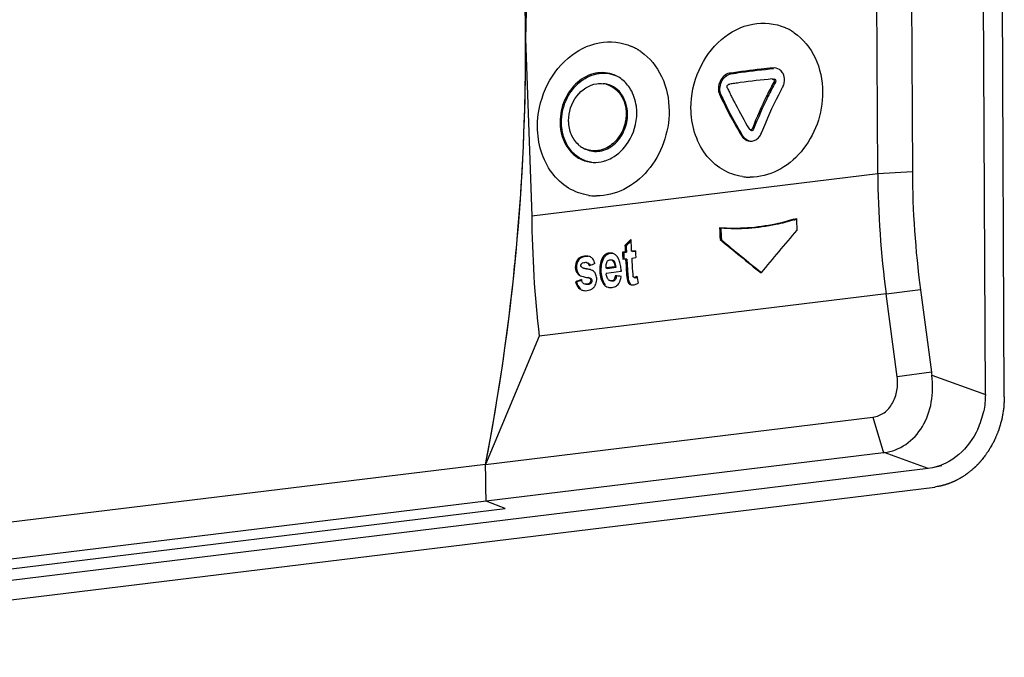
# Paper-space layout '45651_1_3' of a CAD drawing. Header units: millimetres. Extents: x -231 to 594, y 0 to 420.
# Tile 260 of 279: x 353.74 to 362.4, y 261.46 to 267.07. Entities that reach past the tile are written whole.
import ezdxf

# ---------------------------------------------------------------- set-up
doc = ezdxf.new("R2010")
doc.units = ezdxf.units.MM
doc.header["$LTSCALE"] = 32.67
doc.layers.get('0').update_dxf_attribs({"linetype": 'CONTINUOUS'})
doc.layers.add('03__ASM_ALL_CURVES', color=7, linetype='CONTINUOUS')

psp = doc.layouts.new('45651_1_3')

# ---------------------------------------------------------------- linework, layer by layer
at = {"color": 6, "linetype": 'CONTINUOUS'}
for p, q in [((362.2349, 263.7689), (362.2016, 270.5042)), ((361.2883, 265.7155), (361.2728, 268.8364)), ((361.5771, 268.8527), (361.5925, 265.7317)), ((358.2279, 268.4648), (358.1883, 266.8985)), ((358.1883, 266.8985), (358.2433, 265.3438)), ((360.3628, 266.6431), (360.3708, 266.6381)), ((359.9964, 266.5924), (359.9832, 266.5968)), ((359.9778, 266.5), (359.9858, 266.5012)), ((360.3586, 266.5464), (360.3616, 266.5465)), ((360.3615, 266.5462), (360.3586, 266.5464)), ((360.3615, 266.5462), (360.3586, 266.5464)), ((360.3752, 266.5453), (360.3722, 266.5456)), ((360.3722, 266.5453), (360.3753, 266.5453)), ((360.3732, 266.519), (360.3869, 266.5179)), ((359.8962, 266.4088), (359.9094, 266.4044)), ((359.9657, 266.4643), (359.9635, 266.469)), ((360.3094, 266.3953), (360.3219, 266.3924)), ((359.9389, 266.3428), (359.9265, 266.3457)), ((360.0201, 266.3533), (360.0169, 266.3596)), ((360.0985, 266.0498), (360.0879, 266.0494)), ((360.1557, 266.1084), (360.1619, 266.102)), ((360.1631, 266.104), (360.1557, 266.1084)), ((360.173, 266.0954), (360.1619, 266.102)), ((360.1701, 266.0976), (360.173, 266.0954)), ((360.1958, 266.1052), (360.1847, 266.1119)), ((360.2637, 266.0708), (360.2652, 266.0748)), ((360.2637, 266.0708), (360.2653, 266.0748)), ((358.2433, 265.3438), (361.2883, 265.7155)), ((361.2883, 265.7155), (361.5925, 265.7317)), ((359.9115, 265.1311), (359.9008, 265.1342)), ((358.9352, 265.0114), (358.9245, 265.0145)), ((359.0658, 265.0249), (359.0414, 265.0219)), ((359.0521, 265.0188), (359.0414, 265.0219)), ((359.0521, 265.0188), (359.0765, 265.0218)), ((359.0738, 265.0791), (359.0631, 265.0822)), ((359.0765, 265.0218), (359.0658, 265.0249)), ((359.1552, 265.0358), (359.119, 265.0314)), ((359.1298, 265.0283), (359.119, 265.0314)), ((359.1298, 265.0283), (359.1557, 265.0315)), ((358.6551, 264.9527), (358.6444, 264.9558)), ((358.7169, 264.9847), (358.7061, 264.9878)), ((358.7209, 264.9331), (358.7258, 264.9321)), ((358.874, 264.9668), (358.8632, 264.9699)), ((358.9308, 264.9564), (358.9413, 264.9556)), ((358.9591, 264.9425), (358.9699, 264.9395)), ((359.0446, 264.961), (359.0691, 264.964)), ((359.0694, 264.9587), (359.0691, 264.964)), ((359.0798, 264.9609), (359.0691, 264.964)), ((359.1223, 264.9705), (359.1584, 264.9749)), ((359.1223, 264.9705), (359.1225, 264.9668)), ((358.6372, 264.8855), (358.6264, 264.8886)), ((358.6634, 264.8244), (358.6526, 264.8275)), ((358.6751, 264.9044), (358.677, 264.9038)), ((358.7487, 264.8714), (358.7319, 264.8755)), ((358.8523, 264.8469), (358.8415, 264.85)), ((358.9745, 264.8931), (358.895, 264.8834)), ((358.895, 264.8834), (358.9058, 264.8804)), ((359.0301, 264.8526), (358.8972, 264.8364)), ((358.9058, 264.8804), (358.9853, 264.8901)), ((358.9853, 264.8901), (358.9745, 264.8931)), ((359.0297, 264.8614), (359.0301, 264.8526)), ((359.0297, 264.8614), (359.0324, 264.8606)), ((359.0299, 264.8555), (359.0301, 264.8526)), ((359.0771, 264.8374), (359.0879, 264.8343)), ((359.1297, 264.8535), (359.1314, 264.8317)), ((358.6273, 264.7627), (358.6381, 264.7596)), ((358.7198, 264.74), (358.7147, 264.7403)), ((358.7367, 264.7374), (358.7197, 264.7384)), ((358.7259, 264.7404), (358.7198, 264.74)), ((358.7367, 264.7374), (358.7259, 264.7404)), ((358.7381, 264.7985), (358.7444, 264.7971)), ((358.7443, 264.7968), (358.7381, 264.7985)), ((358.749, 264.7958), (358.7444, 264.7971)), ((358.7444, 264.7971), (358.7486, 264.7957)), ((358.751, 264.7946), (358.7543, 264.7927)), ((358.7646, 264.7496), (358.7538, 264.7527)), ((358.7543, 264.7927), (358.7562, 264.7909)), ((358.767, 264.7879), (358.7562, 264.7909)), ((358.7724, 264.7735), (358.7616, 264.7766)), ((358.8782, 264.7385), (358.8891, 264.7354)), ((358.9565, 264.7661), (358.9446, 264.767)), ((358.9565, 264.7661), (358.9457, 264.7692)), ((359.085, 264.7732), (359.0958, 264.7701)), ((359.1484, 264.8003), (359.1428, 264.8006)), ((359.1429, 264.8006), (359.1537, 264.7976)), ((359.1501, 264.7998), (359.1484, 264.8003)), ((359.1592, 264.7972), (359.1537, 264.7975)), ((359.1592, 264.7972), (359.154, 264.7987)), ((359.1691, 264.8103), (359.1622, 264.8059)), ((359.1704, 264.8014), (359.166, 264.7992)), ((361.3624, 264.6561), (358.3095, 264.2835)), ((358.6757, 264.6967), (358.6648, 264.6998)), ((361.4589, 263.926), (361.3624, 264.6561)), ((361.664, 264.6925), (361.363, 264.6518)), ((361.664, 264.6925), (361.7599, 263.9667)), ((358.3095, 264.2835), (357.836, 263.1554)), ((361.7599, 263.9667), (361.4589, 263.926)), ((361.7637, 263.939), (362.2349, 263.7689)), ((357.836, 263.1554), (361.2462, 263.5717)), ((361.2462, 263.5717), (361.3381, 263.2583)), ((361.3381, 263.2583), (357.8404, 262.8314)), ((361.3381, 263.2583), (361.3444, 263.2591)), ((361.7325, 263.119), (361.3444, 263.2591)), ((361.7325, 263.119), (349.5061, 261.6267)), ((361.7696, 263.1251), (361.7325, 263.119)), ((361.8525, 263.1423), (361.7696, 263.1251))]:
    psp.add_line(p, q, dxfattribs=at)
at = {"color": 7, "linetype": 'CONTINUOUS'}
for p, q in [((357.836, 263.1554), (349.0646, 262.0848)), ((357.8404, 262.8314), (349.1565, 261.7715)), ((358.0084, 262.768), (357.8404, 262.8314)), ((349.313, 261.7067), (358.0084, 262.768))]:
    psp.add_line(p, q, dxfattribs=at)
at = {"color": 6, "linetype": 'CONTINUOUS'}
psp.add_lwpolyline([(359.0297, 264.8614), (359.0299, 264.8585), (359.0299, 264.8555)], dxfattribs=at)
at = {"color": 7, "linetype": 'CONTINUOUS'}
for centre, radius, start, end in [((340.1243, 266.8112), 18.0642, 0.27696, 3.22195), ((339.0721, 266.81), 19.1164, 348.97883, 0.26542)]:
    psp.add_arc(centre, radius, start, end, dxfattribs=at)
at = {"color": 6, "linetype": 'CONTINUOUS'}
for centre, radius, start, end in [((340.0389, 266.8103), 18.1497, 0.27858, 3.20431), ((360.2797, 266.5595), 0.479, 64.4181, 66.31065), ((360.2773, 266.5547), 0.4844, 58.86811, 64.40969), ((360.2749, 266.5507), 0.489, 57.71291, 58.87368), ((360.2736, 266.5486), 0.4914, 55.75643, 57.71216), ((360.2723, 266.5467), 0.4937, 55.2694, 55.75724), ((339.1553, 266.8099), 19.0332, 355.19693, 0.26664), ((358.9289, 266.3946), 0.479, 64.4181, 66.31065), ((358.9265, 266.3898), 0.4844, 58.86811, 64.40969), ((358.9242, 266.3858), 0.489, 57.71291, 58.87368), ((358.9229, 266.3838), 0.4914, 55.75643, 57.71216), ((358.9216, 266.3818), 0.4937, 55.2694, 55.75724), ((358.8636, 266.326), 0.2768, 65.02316, 67.74016), ((358.8625, 266.3235), 0.2796, 62.79742, 65.02358), ((360.3732, 266.5521), 0.0914, 51.78788, 57.7136), ((358.8457, 266.2976), 0.2091, 81.02358, 83.03756), ((358.8461, 266.2998), 0.2069, 75.66579, 81.028), ((360.8247, 260.9796), 5.585, 98.19308, 98.63935), ((360.8543, 260.7706), 5.796, 97.70647, 98.18809), ((361.0082, 259.6106), 6.9662, 95.35123, 97.68174), ((363.6069, 264.7727), 3.6751, 151.6289, 153.7993), ((363.5813, 264.7863), 3.6336, 151.53937, 153.76758), ((363.6813, 264.7321), 3.6708, 151.62396, 152.05209), ((363.1358, 267.9244), 3.5766, 205.071, 206.19395), ((363.1426, 267.9177), 3.5699, 205.08211, 206.17907), ((363.2266, 267.9962), 3.6029, 205.16275, 205.77792), ((363.3337, 268.0479), 3.7218, 205.77781, 206.40066), ((363.445, 268.1031), 3.846, 206.40064, 206.9585), ((363.5239, 264.8121), 3.5833, 153.77923, 158.73068), ((363.4978, 264.826), 3.5411, 153.74638, 158.8224), ((363.6019, 264.7712), 3.5823, 152.86338, 158.65989), ((363.6698, 264.7381), 3.6578, 152.47318, 152.88726), ((363.6741, 264.7359), 3.6626, 152.05219, 152.47322), ((363.5394, 268.1511), 3.9519, 207.06, 207.17638), ((363.5492, 268.1561), 3.9629, 207.17649, 207.52148), ((363.9608, 268.3763), 4.4296, 207.58777, 210.79653), ((358.7165, 266.2466), 0.451, 0.28315, 0.77897), ((358.9045, 266.181), 0.3374, 180.28314, 181.07762), ((360.1693, 266.1137), 0.0137, 263.27064, 277.04312), ((358.8012, 266.1318), 0.2197, 230.51741, 234.20515), ((358.7976, 266.1268), 0.2135, 234.19938, 244.99604), ((360.1698, 266.0857), 0.0863, 272.28213, 279.09067), ((358.7958, 266.1232), 0.2095, 245.03487, 246.61974), ((358.7955, 266.1225), 0.2087, 246.61979, 248.1429), ((358.7963, 266.0922), 0.2799, 263.01329, 267.40847), ((358.7917, 266.1284), 0.3166, 285.83378, 287.84034), ((369.594, 265.7643), 8.3059, 180.33726, 187.6678), ((369.8118, 265.7754), 8.2194, 180.30444, 187.57035), ((360.1658, 266.1617), 0.4794, 261.79049, 264.62658), ((360.1661, 266.1654), 0.4831, 264.62951, 268.87584), ((360.1662, 266.1689), 0.4866, 268.8737, 269.83335), ((358.8151, 265.9968), 0.4794, 261.79049, 264.62658), ((358.8154, 266.0005), 0.4831, 264.62951, 268.87584), ((358.8155, 266.0041), 0.4866, 268.8737, 269.83335), ((367.5556, 265.393), 9.3125, 180.30261, 186.84257), ((359.9992, 267.0897), 1.8611, 287.2026, 287.41021), ((360.011, 267.083), 1.8573, 286.90436, 287.09288), ((359.9979, 267.0937), 1.8652, 287.41032, 287.91292), ((360.0098, 267.087), 1.8614, 287.093, 287.61577), ((369.8315, 265.6771), 9.2669, 182.21523, 182.42599), ((369.8622, 265.6784), 9.2975, 182.4261, 182.84668), ((338.5329, 266.859), 19.6576, 354.2755, 355.20647), ((369.1766, 265.5955), 9.2873, 182.21554, 182.84688), ((369.1511, 265.5922), 9.251, 182.22325, 182.8571), ((368.3783, 265.4993), 9.2711, 182.26386, 182.46143), ((368.4084, 265.5007), 9.3013, 182.46155, 182.89189), ((358.9367, 264.9473), 0.0677, 73.9334, 77.79035), ((358.9366, 264.947), 0.0681, 64.66674, 73.92344), ((358.9364, 264.9467), 0.0684, 55.34196, 64.65132), ((368.3615, 265.4927), 9.332, 182.89179, 183.14145), ((368.3401, 265.4897), 9.2999, 182.90223, 183.25543), ((368.3589, 265.4943), 9.3049, 182.53875, 182.89184), ((368.3333, 265.4911), 9.2686, 182.54775, 182.90224), ((368.4699, 265.5063), 9.3266, 182.89175, 183.01663), ((368.4859, 265.5072), 9.3426, 183.01666, 183.26614), ((358.7179, 264.9053), 0.0279, 62.61886, 73.64046), ((358.9316, 264.9253), 0.0319, 54.13897, 61.39715), ((358.9077, 264.9188), 0.1087, 33.45512, 37.50661), ((368.3773, 265.4936), 9.3479, 183.14141, 183.2661), ((368.4375, 265.4987), 9.3837, 183.29856, 184.04089), ((368.4105, 265.4954), 9.346, 183.27838, 184.05591), ((368.4883, 265.505), 9.3813, 183.28915, 183.98246), ((339.3236, 266.7699), 18.8619, 348.95236, 354.30518), ((358.7465, 265.0457), 0.1691, 250.92621, 251.84491), ((358.7487, 265.0527), 0.1765, 251.85516, 253.87142), ((358.7621, 265.0996), 0.2253, 253.9247, 255.60145), ((358.7964, 265.232), 0.362, 255.55637, 256.15763), ((358.8378, 265.4004), 0.5355, 256.16527, 257.32854), ((358.892, 265.6417), 0.7827, 257.33273, 258.19446), ((358.6945, 264.6824), 0.1966, 71.87148, 74.0011), ((358.7417, 264.8006), 0.0703, 27.19843, 34.29265), ((359.0769, 264.8504), 0.1803, 184.4717, 185.92891), ((358.785, 264.8046), 0.1079, 192.66597, 196.09461), ((358.8446, 265.371), 0.5822, 256.98417, 259.46592), ((358.7366, 264.7653), 0.0326, 63.88656, 68.42919), ((358.7148, 264.779), 0.0995, 325.37177, 337.58692), ((358.6726, 264.7827), 0.142, 3.00739, 4.11759), ((358.9477, 264.8088), 0.0414, 229.6257, 234.91349), ((358.7866, 264.849), 0.2473, 349.10767, 350.589), ((359.1281, 264.8156), 0.0817, 297.90651, 307.93453), ((358.7132, 264.7799), 0.1013, 323.98296, 325.41292), ((358.936, 264.7869), 0.076, 254.05037, 262.37965), ((358.9432, 264.7889), 0.0773, 290.75599, 305.76072), ((359.1299, 264.7851), 0.0511, 264.64973, 267.49739), ((365.1559, 264.4156), 3.4255, 187.52869, 187.99663), ((361.5137, 263.7687), 0.7214, 335.20458, 348.37272)]:
    psp.add_arc(centre, radius, start, end, dxfattribs=at)
for centre, major_axis, ratio, start_param, end_param in [((363.6623, 264.9112), (5.4105, 5.2958), 0.32544, -4.446161, -4.378559), ((362.1679, 264.7288), (6.315, 5.4001), 0.284688, 1.821071, 1.830042), ((362.1679, 264.7288), (6.2898, 5.3785), 0.284688, 8.106329, 8.113521), ((362.1519, 264.7268), (5.6846, -4.2826), 0.150952, -1.861956, -1.794354), ((362.1519, 264.7268), (5.6619, -4.2655), 0.150952, -1.861622, -1.795249), ((363.3038, 264.8674), (18.8513, 7.0655), 0.082908, 1.780919, 1.783606), ((364.139, 264.9693), (22.8042, 7.5729), 0.065744, 1.790655, 1.79302), ((364.139, 264.9693), (22.713, 7.5426), 0.065744, 8.074739, 8.076715), ((359.082, 264.3521), (20.7644, -2.4836), 0.021382, 7.859013, 7.861599), ((361.773, 264.6806), (-1.1132, 4.8945), 0.505118, 1.430084, 1.442091)]:
    psp.add_ellipse(centre, major_axis=major_axis, ratio=ratio, start_param=start_param, end_param=end_param, dxfattribs=at)
at = {"color": 7, "linetype": 'CONTINUOUS'}
psp.add_ellipse((348.6265, 265.6644), major_axis=(-5.3788, 10.3005), ratio=0.726275, start_param=4.089812, end_param=4.120131, dxfattribs=at)
at = {"color": 6, "linetype": 'CONTINUOUS'}
for points, knots in [([(359.6442, 266.2895), (359.6436, 266.4037), (359.6921, 266.6318), (359.8884, 266.9063), (360.1738, 267.0577), (360.3848, 267.0364), (360.4721, 266.9981)], [0, 0, 0, 0, 0.26982, 0.53288, 0.774755, 1, 1, 1, 1]), ([(360.5536, 266.9525), (360.6316, 266.8984), (360.7621, 266.7356), (360.802, 266.5343), (360.8025, 266.4309)], [0, 0, 0, 0, 0.478582, 1, 1, 1, 1]), ([(358.2935, 266.1246), (358.2929, 266.2388), (358.3414, 266.4669), (358.5377, 266.7414), (358.8231, 266.8928), (359.0341, 266.8715), (359.1214, 266.8332)], [0, 0, 0, 0, 0.26982, 0.53288, 0.774755, 1, 1, 1, 1]), ([(359.2029, 266.7876), (359.2808, 266.7336), (359.4114, 266.5707), (359.4513, 266.3694), (359.4518, 266.266)], [0, 0, 0, 0, 0.478582, 1, 1, 1, 1]), ([(360.3628, 266.6431), (360.3295, 266.64), (360.2027, 266.6271), (360.0762, 266.6111), (359.9832, 266.5968)], [0, 0, 0, 0, 0.262352, 1, 1, 1, 1]), ([(358.9685, 266.5822), (358.9175, 266.6031), (358.7955, 266.6126), (358.6319, 266.5232), (358.5195, 266.364), (358.4918, 266.2323), (358.4921, 266.1664)], [0, 0, 0, 0, 0.225283, 0.467454, 0.730468, 1, 1, 1, 1]), ([(358.5044, 266.1635), (358.504, 266.2292), (358.5317, 266.3606), (358.6441, 266.5194), (358.8079, 266.6083), (358.9298, 266.5979), (358.9806, 266.5767)], [0, 0, 0, 0, 0.269274, 0.532214, 0.7745, 1, 1, 1, 1]), ([(359.9832, 266.5968), (359.9472, 266.5913), (359.8843, 266.5289), (359.8797, 266.4442), (359.8962, 266.4088)], [0, 0, 0, 0, 0.483568, 1, 1, 1, 1]), ([(359.9094, 266.4044), (359.8928, 266.4397), (359.8974, 266.5245), (359.9603, 266.5868), (359.9964, 266.5924)], [0, 0, 0, 0, 0.51643, 1, 1, 1, 1]), ([(359.9964, 266.5924), (360.0258, 266.5969), (360.1503, 266.6149), (360.2753, 266.629), (360.3708, 266.6381)], [0, 0, 0, 0, 0.236999, 1, 1, 1, 1]), ([(360.4655, 266.5157), (360.4668, 266.5224), (360.4699, 266.5487), (360.4642, 266.5761), (360.455, 266.5934)], [0, 0, 0, 0, 0.260031, 1, 1, 1, 1]), ([(358.5671, 266.1794), (358.5668, 266.2552), (358.6129, 266.4044), (358.7469, 266.4952), (358.8155, 266.5047)], [0, 0, 0, 0, 0.523052, 1, 1, 1, 1]), ([(359.0862, 266.2382), (359.0859, 266.3012), (359.0581, 266.3984), (358.9668, 266.4811), (358.9105, 266.5003), (358.8823, 266.5038)], [0, 0, 0, 0, 0.522692, 0.764904, 1, 1, 1, 1]), ([(358.8973, 266.5002), (358.9479, 266.4873), (359.0451, 266.4138), (359.0734, 266.2993), (359.0737, 266.2412)], [0, 0, 0, 0, 0.473226, 1, 1, 1, 1]), ([(360.3616, 266.5465), (360.3626, 266.5464), (360.3646, 266.546), (360.3665, 266.5453), (360.3673, 266.5449)], [0, 0, 0, 0, 0.502061, 1, 1, 1, 1]), ([(360.3752, 266.5453), (360.3763, 266.5453), (360.3784, 266.5449), (360.3804, 266.5441), (360.3813, 266.5436)], [0, 0, 0, 0, 0.502207, 1, 1, 1, 1]), ([(359.1675, 266.2527), (359.1672, 266.2709), (359.1621, 266.341), (359.1395, 266.4102), (359.1128, 266.4549)], [0, 0, 0, 0, 0.259099, 1, 1, 1, 1]), ([(360.8025, 266.4309), (360.803, 266.3359), (360.7694, 266.1454), (360.6294, 265.8992), (360.4197, 265.7266), (360.247, 265.6821), (360.1648, 265.6823)], [0, 0, 0, 0, 0.263914, 0.525071, 0.771524, 1, 1, 1, 1]), ([(359.9265, 266.3457), (359.9386, 266.3211), (359.9893, 266.2208), (360.0443, 266.1225), (360.0879, 266.0494)], [0, 0, 0, 0, 0.242773, 1, 1, 1, 1]), ([(360.0985, 266.0498), (360.0838, 266.0743), (360.0278, 266.1704), (359.9754, 266.2686), (359.9389, 266.3428)], [0, 0, 0, 0, 0.256843, 1, 1, 1, 1]), ([(358.7177, 265.9284), (358.756, 265.9106), (358.8495, 265.8992), (358.9769, 265.965), (359.0647, 266.0863), (359.0864, 266.1875), (359.0862, 266.2382)], [0, 0, 0, 0, 0.22524, 0.466819, 0.72988, 1, 1, 1, 1]), ([(359.0737, 266.2412), (359.0739, 266.1919), (359.0533, 266.0934), (358.9694, 265.9742), (358.8473, 265.9068), (358.756, 265.9134), (358.7178, 265.9287)], [0, 0, 0, 0, 0.269447, 0.532433, 0.774723, 1, 1, 1, 1]), ([(359.4518, 266.266), (359.4522, 266.171), (359.4187, 265.9805), (359.2787, 265.7344), (359.069, 265.5617), (358.8963, 265.5172), (358.8141, 265.5174)], [0, 0, 0, 0, 0.263914, 0.525071, 0.771524, 1, 1, 1, 1]), ([(360.0974, 265.6872), (360.0344, 265.6963), (359.9088, 265.7418), (359.7064, 265.9301), (359.6449, 266.148), (359.6442, 266.2895)], [0, 0, 0, 0, 0.234922, 0.477284, 1, 1, 1, 1]), ([(358.7466, 265.5224), (358.6837, 265.5314), (358.5581, 265.577), (358.3556, 265.7652), (358.2942, 265.9831), (358.2935, 266.1246)], [0, 0, 0, 0, 0.234922, 0.477284, 1, 1, 1, 1]), ([(358.4921, 266.1664), (358.4925, 266.0828), (358.5293, 265.9541), (358.6503, 265.8444), (358.725, 265.819), (358.7623, 265.8144)], [0, 0, 0, 0, 0.522675, 0.764903, 1, 1, 1, 1]), ([(358.7624, 265.8146), (358.7264, 265.8205), (358.6547, 265.8478), (358.5397, 265.9571), (358.5048, 266.0821), (358.5044, 266.1635)], [0, 0, 0, 0, 0.234784, 0.47727, 1, 1, 1, 1]), ([(358.6615, 265.9622), (358.6321, 265.9864), (358.5837, 266.0534), (358.568, 266.1335), (358.5672, 266.1747)], [0, 0, 0, 0, 0.480446, 1, 1, 1, 1]), ([(360.0879, 266.0494), (360.0969, 266.0342), (360.1215, 266.008), (360.1567, 265.9988), (360.1732, 265.9995)], [0, 0, 0, 0, 0.515984, 1, 1, 1, 1]), ([(360.1555, 266.0035), (360.1379, 266.0087), (360.1161, 266.0239), (360.1018, 266.0442), (360.0985, 266.0498)], [0, 0, 0, 0, 0.737672, 1, 1, 1, 1]), ([(360.1619, 266.102), (360.1628, 266.1015), (360.1647, 266.1006), (360.1667, 266.1001), (360.1677, 266.1)], [0, 0, 0, 0, 0.504409, 1, 1, 1, 1]), ([(358.8887, 265.8271), (358.9088, 265.8335), (358.9898, 265.8686), (359.0558, 265.9339), (359.092, 265.99)], [0, 0, 0, 0, 0.240024, 1, 1, 1, 1]), ([(360.5496, 265.3119), (360.4963, 265.2954), (360.2834, 265.2397), (360.0599, 265.224), (359.8962, 265.2364)], [0, 0, 0, 0, 0.253639, 1, 1, 1, 1]), ([(360.551, 265.306), (360.4985, 265.29), (360.2884, 265.2361), (360.0683, 265.2211), (359.907, 265.2334)], [0, 0, 0, 0, 0.253551, 1, 1, 1, 1]), ([(358.9245, 265.0145), (358.9121, 265.013), (358.8865, 265.0029), (358.8699, 264.9816), (358.8632, 264.9699)], [0, 0, 0, 0, 0.480335, 1, 1, 1, 1]), ([(358.7061, 264.9878), (358.6889, 264.9857), (358.6648, 264.9779), (358.6481, 264.9608), (358.6444, 264.9558)], [0, 0, 0, 0, 0.735274, 1, 1, 1, 1]), ([(358.7169, 264.9847), (358.6996, 264.9826), (358.6755, 264.9749), (358.6589, 264.9577), (358.6551, 264.9527)], [0, 0, 0, 0, 0.735263, 1, 1, 1, 1]), ([(358.6751, 264.9044), (358.6751, 264.9055), (358.6751, 264.9076), (358.6754, 264.9098), (358.6757, 264.9109)], [0, 0, 0, 0, 0.49649, 1, 1, 1, 1]), ([(358.9413, 264.9556), (358.9423, 264.9554), (358.9442, 264.9547), (358.946, 264.9538), (358.9469, 264.9533)], [0, 0, 0, 0, 0.497664, 1, 1, 1, 1]), ([(358.6264, 264.8886), (358.6268, 264.8827), (358.6293, 264.8605), (358.6401, 264.8383), (358.6526, 264.8275)], [0, 0, 0, 0, 0.262583, 1, 1, 1, 1]), ([(358.6372, 264.8855), (358.6376, 264.8796), (358.6401, 264.8574), (358.6509, 264.8353), (358.6634, 264.8244)], [0, 0, 0, 0, 0.262523, 1, 1, 1, 1]), ([(358.6763, 264.8988), (358.6759, 264.8997), (358.6754, 264.9015), (358.6752, 264.9034), (358.6751, 264.9044)], [0, 0, 0, 0, 0.499308, 1, 1, 1, 1]), ([(358.679, 264.8936), (358.6784, 264.8944), (358.6774, 264.896), (358.6766, 264.8979), (358.6763, 264.8988)], [0, 0, 0, 0, 0.491665, 1, 1, 1, 1]), ([(358.6834, 264.8895), (358.6826, 264.8901), (358.681, 264.8913), (358.6796, 264.8928), (358.679, 264.8936)], [0, 0, 0, 0, 0.493633, 1, 1, 1, 1]), ([(358.6273, 264.7627), (358.6289, 264.7564), (358.636, 264.7329), (358.6503, 264.7107), (358.6648, 264.6998)], [0, 0, 0, 0, 0.260914, 1, 1, 1, 1]), ([(358.6381, 264.7596), (358.6397, 264.7533), (358.6468, 264.7298), (358.6611, 264.7076), (358.6757, 264.6967)], [0, 0, 0, 0, 0.2609, 1, 1, 1, 1]), ([(358.7147, 264.7403), (358.7137, 264.7404), (358.7117, 264.7407), (358.7098, 264.7412), (358.7089, 264.7415)], [0, 0, 0, 0, 0.498678, 1, 1, 1, 1]), ([(358.7607, 264.7822), (358.7608, 264.7814), (358.7607, 264.7799), (358.7602, 264.7783), (358.7599, 264.7776)], [0, 0, 0, 0, 0.480156, 1, 1, 1, 1]), ([(358.7619, 264.7915), (358.7628, 264.791), (358.7647, 264.79), (358.7663, 264.7886), (358.767, 264.7879)], [0, 0, 0, 0, 0.495729, 1, 1, 1, 1]), ([(358.7715, 264.7791), (358.7716, 264.7783), (358.7715, 264.7767), (358.771, 264.7752), (358.7707, 264.7745)], [0, 0, 0, 0, 0.480623, 1, 1, 1, 1]), ([(358.9394, 264.7691), (358.9385, 264.7692), (358.9366, 264.7694), (358.9347, 264.7698), (358.9338, 264.7701)], [0, 0, 0, 0, 0.499244, 1, 1, 1, 1]), ([(358.9457, 264.7692), (358.9447, 264.7691), (358.9426, 264.7689), (358.9405, 264.769), (358.9394, 264.7691)], [0, 0, 0, 0, 0.49986, 1, 1, 1, 1]), ([(358.977, 264.815), (358.9756, 264.8047), (358.9725, 264.7848), (358.9548, 264.7703), (358.9457, 264.7692)], [0, 0, 0, 0, 0.530728, 1, 1, 1, 1]), ([(358.9878, 264.8119), (358.9864, 264.8016), (358.9833, 264.7817), (358.9657, 264.7672), (358.9565, 264.7661)], [0, 0, 0, 0, 0.530546, 1, 1, 1, 1]), ([(359.1332, 264.8144), (359.1334, 264.8136), (359.1337, 264.812), (359.1341, 264.8104), (359.1344, 264.8096)], [0, 0, 0, 0, 0.503516, 1, 1, 1, 1]), ([(359.1376, 264.8043), (359.1369, 264.8051), (359.1357, 264.8068), (359.1348, 264.8087), (359.1344, 264.8096)], [0, 0, 0, 0, 0.498388, 1, 1, 1, 1]), ([(359.1428, 264.8006), (359.1419, 264.801), (359.1399, 264.802), (359.1383, 264.8035), (359.1376, 264.8043)], [0, 0, 0, 0, 0.485104, 1, 1, 1, 1]), ([(359.1525, 264.8013), (359.1519, 264.8011), (359.1505, 264.8007), (359.1491, 264.8004), (359.1484, 264.8003)], [0, 0, 0, 0, 0.502602, 1, 1, 1, 1]), ([(359.1537, 264.7975), (359.1527, 264.7978), (359.1509, 264.7988), (359.1493, 264.8002), (359.1486, 264.801)], [0, 0, 0, 0, 0.485768, 1, 1, 1, 1]), ([(361.2462, 263.5717), (361.2809, 263.5759), (361.3509, 263.6041), (361.4251, 263.6915), (361.4633, 263.8044), (361.4642, 263.8857), (361.4589, 263.926)], [0, 0, 0, 0, 0.229946, 0.47338, 0.732356, 1, 1, 1, 1]), ([(361.3444, 263.2591), (361.4118, 263.2672), (361.5479, 263.3199), (361.6955, 263.4855), (361.7728, 263.7031), (361.7747, 263.8609), (361.7637, 263.939)], [0, 0, 0, 0, 0.230802, 0.473587, 0.731922, 1, 1, 1, 1]), ([(362.1686, 263.4661), (362.1293, 263.3813), (362.0207, 263.2307), (361.8541, 263.1427), (361.7696, 263.1251)], [0, 0, 0, 0, 0.520258, 1, 1, 1, 1])]:
    psp.add_open_spline(points, degree=3, knots=knots, dxfattribs=at)
for points in [[(360.422, 266.6294), (360.4049, 266.6402), (360.383, 266.645), (360.3628, 266.6431)], [(359.0769, 266.5041), (359.0527, 266.5317), (359.0229, 266.5554), (358.9903, 266.5722)], [(360.455, 266.5934), (360.4488, 266.6051), (360.4401, 266.6157), (360.4297, 266.6239)], [(358.8155, 266.5047), (358.8338, 266.5072), (358.8527, 266.5074), (358.871, 266.5052)], [(359.1128, 266.4549), (359.1023, 266.4723), (359.0904, 266.4889), (359.0769, 266.5041)], [(359.9635, 266.469), (359.9607, 266.4748), (359.9612, 266.4825), (359.964, 266.4884)], [(359.964, 266.4884), (359.9654, 266.4914), (359.9675, 266.4942), (359.9701, 266.4964)], [(359.9701, 266.4964), (359.9723, 266.4982), (359.975, 266.4995), (359.9778, 266.5)], [(360.3673, 266.5449), (360.3728, 266.5421), (360.3763, 266.5348), (360.376, 266.5287)], [(360.376, 266.5287), (360.3758, 266.5254), (360.3748, 266.522), (360.3732, 266.519)], [(360.3813, 266.5436), (360.3866, 266.5408), (360.3899, 266.5338), (360.3897, 266.5279)], [(360.3897, 266.5279), (360.3895, 266.5245), (360.3885, 266.5209), (360.3869, 266.5179)], [(360.4516, 266.4766), (360.4581, 266.4888), (360.4629, 266.5021), (360.4655, 266.5157)], [(359.092, 265.99), (359.1407, 266.0655), (359.1679, 266.1589), (359.1675, 266.2488)], [(360.171, 266.1), (360.1739, 266.1004), (360.1768, 266.1018), (360.1791, 266.1037)], [(360.173, 266.0954), (360.1757, 266.0938), (360.179, 266.093), (360.1821, 266.0934)], [(360.1791, 266.1037), (360.1816, 266.1059), (360.1835, 266.1088), (360.1847, 266.1119)], [(360.1821, 266.0934), (360.1881, 266.0941), (360.1936, 266.0996), (360.1958, 266.1052)], [(360.2145, 266.0116), (360.2255, 266.0178), (360.2354, 266.0264), (360.2435, 266.0362)], [(360.2435, 266.0362), (360.252, 266.0465), (360.2588, 266.0584), (360.2637, 266.0708)], [(360.1834, 266.0005), (360.1943, 266.0022), (360.205, 266.0061), (360.2145, 266.0116)], [(358.7837, 265.8126), (358.8153, 265.8112), (358.8476, 265.8152), (358.8781, 265.8238)], [(358.9352, 265.0114), (358.918, 265.0093), (358.9008, 265.0002), (358.889, 264.9876)], [(358.951, 265.0135), (358.9424, 265.0154), (358.9333, 265.0156), (358.9245, 265.0145)], [(358.9555, 265.0115), (358.9488, 265.0123), (358.9419, 265.0122), (358.9352, 265.0114)], [(358.9939, 264.9849), (358.9887, 264.9918), (358.9824, 264.9981), (358.9753, 265.003)], [(358.6444, 264.9558), (358.6304, 264.9373), (358.6251, 264.9117), (358.6264, 264.8886)], [(358.6551, 264.9527), (358.6411, 264.9342), (358.6358, 264.9086), (358.6372, 264.8855)], [(358.6757, 264.9109), (358.6762, 264.9132), (358.677, 264.9154), (358.6781, 264.9174)], [(358.6781, 264.9174), (358.6793, 264.9194), (358.6808, 264.9212), (358.6824, 264.9228)], [(358.6824, 264.9228), (358.6871, 264.9272), (358.6935, 264.9297), (358.6998, 264.9312)], [(358.6998, 264.9312), (358.7031, 264.932), (358.7065, 264.9326), (358.7099, 264.933)], [(358.7482, 264.9857), (358.7347, 264.9896), (358.72, 264.9895), (358.7061, 264.9878)], [(358.7099, 264.933), (358.7136, 264.9335), (358.7173, 264.9336), (358.7209, 264.9331)], [(358.7396, 264.9857), (358.732, 264.9861), (358.7244, 264.9857), (358.7169, 264.9847)], [(358.7308, 264.9301), (358.735, 264.9279), (358.7387, 264.9247), (358.7415, 264.921)], [(358.7366, 264.929), (358.7465, 264.9261), (358.7546, 264.9164), (358.7583, 264.9067)], [(358.7415, 264.921), (358.7455, 264.9157), (358.748, 264.9092), (358.7497, 264.9028)], [(358.7585, 264.9818), (358.7552, 264.9834), (358.7517, 264.9847), (358.7482, 264.9857)], [(358.7669, 264.9769), (358.7642, 264.9788), (358.7614, 264.9804), (358.7585, 264.9818)], [(358.7742, 264.9705), (358.772, 264.9728), (358.7695, 264.975), (358.7669, 264.9769)], [(358.7802, 264.9636), (358.7784, 264.966), (358.7764, 264.9683), (358.7742, 264.9705)], [(358.7989, 264.9222), (358.7949, 264.9368), (358.7893, 264.9515), (358.7802, 264.9636)], [(358.8632, 264.9699), (358.8433, 264.9345), (358.8388, 264.8905), (358.8415, 264.85)], [(358.874, 264.9668), (358.8541, 264.9314), (358.8496, 264.8874), (358.8523, 264.8469)], [(358.889, 264.9876), (358.8831, 264.9813), (358.8782, 264.9742), (358.874, 264.9668)], [(358.8976, 264.92), (358.8961, 264.9143), (358.8953, 264.9084), (358.8949, 264.9025)], [(358.9034, 264.935), (358.9008, 264.9303), (358.8989, 264.9252), (358.8976, 264.92)], [(358.9034, 264.935), (358.9074, 264.9425), (358.9133, 264.9496), (358.9208, 264.9534)], [(358.9208, 264.9534), (358.9239, 264.955), (358.9274, 264.956), (358.9308, 264.9564)], [(358.9503, 264.9512), (358.9536, 264.9488), (358.9565, 264.9458), (358.9591, 264.9425)], [(358.9699, 264.9395), (358.9653, 264.9452), (358.9592, 264.9505), (358.9521, 264.9526)], [(358.9591, 264.9425), (358.9699, 264.9291), (358.973, 264.9103), (358.9745, 264.8931)], [(358.9853, 264.8901), (358.9838, 264.9072), (358.9806, 264.926), (358.9699, 264.9395)], [(359.0122, 264.9516), (359.0085, 264.961), (359.004, 264.9702), (358.9984, 264.9787)], [(359.0238, 264.9096), (359.0211, 264.9239), (359.0175, 264.9381), (359.0122, 264.9516)], [(358.6526, 264.8275), (358.6643, 264.8173), (358.6802, 264.8127), (358.6952, 264.8084)], [(358.6834, 264.8895), (358.6858, 264.8878), (358.6885, 264.8868), (358.6912, 264.8859)], [(358.7945, 264.8469), (358.7845, 264.858), (358.7698, 264.8646), (358.7556, 264.8692)], [(358.7998, 264.8402), (358.7981, 264.8425), (358.7964, 264.8448), (358.7945, 264.8469)], [(358.8143, 264.7929), (358.8133, 264.8066), (358.8105, 264.8205), (358.8042, 264.8327)], [(358.8415, 264.85), (358.8424, 264.8352), (358.8443, 264.8204), (358.8475, 264.8059)], [(358.8523, 264.8469), (358.8548, 264.8078), (358.8639, 264.7653), (358.8891, 264.7354)], [(358.8949, 264.9025), (358.8944, 264.8962), (358.8945, 264.8898), (358.895, 264.8834)], [(358.9, 264.8163), (358.8989, 264.8214), (358.8981, 264.8266), (358.8976, 264.8318)], [(359.0298, 264.8592), (359.0287, 264.8761), (359.0269, 264.893), (359.0238, 264.9096)], [(359.0771, 264.8374), (359.0787, 264.8159), (359.079, 264.7939), (359.085, 264.7732)], [(359.0879, 264.8343), (359.0895, 264.8128), (359.0898, 264.7908), (359.0958, 264.7701)], [(359.1314, 264.8317), (359.1319, 264.826), (359.1323, 264.8201), (359.1332, 264.8144)], [(358.686, 264.7623), (358.684, 264.7662), (358.6825, 264.7704), (358.6813, 264.7746)], [(358.7089, 264.7415), (358.699, 264.7444), (358.6906, 264.753), (358.686, 264.7623)], [(358.6952, 264.8084), (358.7012, 264.8066), (358.7073, 264.8051), (358.7134, 264.8037)], [(358.7538, 264.7527), (358.7471, 264.7451), (358.736, 264.7417), (358.7259, 264.7404)], [(358.7646, 264.7496), (358.7579, 264.742), (358.7468, 264.7386), (358.7367, 264.7374)], [(358.7616, 264.7766), (358.7622, 264.7682), (358.7594, 264.7589), (358.7538, 264.7527)], [(358.7552, 264.794), (358.7575, 264.7933), (358.7598, 264.7925), (358.7619, 264.7915)], [(358.7562, 264.7909), (358.7585, 264.7886), (358.7605, 264.7855), (358.7607, 264.7822)], [(358.7724, 264.7735), (358.773, 264.7651), (358.7702, 264.7559), (358.7646, 264.7496)], [(358.767, 264.7879), (358.7693, 264.7855), (358.7713, 264.7823), (358.7715, 264.7791)], [(358.8068, 264.741), (358.8101, 264.749), (358.8123, 264.7576), (358.8135, 264.7661)], [(358.8135, 264.7661), (358.8146, 264.7741), (358.8149, 264.7822), (358.8144, 264.7902)], [(358.8475, 264.8059), (358.8528, 264.7818), (358.8623, 264.7574), (358.8782, 264.7385)], [(358.8782, 264.7385), (358.8878, 264.7272), (358.9009, 264.7179), (358.9152, 264.7138)], [(358.9056, 264.7987), (358.9031, 264.8043), (358.9013, 264.8103), (358.9, 264.8163)], [(358.914, 264.7845), (358.9105, 264.7887), (358.9077, 264.7936), (358.9056, 264.7987)], [(358.9209, 264.7772), (358.9184, 264.7794), (358.9161, 264.7819), (358.914, 264.7845)], [(358.9338, 264.7701), (358.9303, 264.7711), (358.9269, 264.7728), (358.924, 264.7749)], [(358.9883, 264.7262), (358.9936, 264.7299), (358.9983, 264.7344), (359.0025, 264.7393)], [(359.0025, 264.7393), (359.0074, 264.745), (359.0116, 264.7514), (359.015, 264.7581)], [(359.015, 264.7581), (359.0189, 264.7656), (359.022, 264.7735), (359.0244, 264.7816)], [(359.0244, 264.7816), (359.0265, 264.7884), (359.0282, 264.7953), (359.0295, 264.8023)], [(359.085, 264.7732), (359.0883, 264.7615), (359.0944, 264.7494), (359.1041, 264.7421)], [(359.0958, 264.7701), (359.0992, 264.7584), (359.1052, 264.7463), (359.115, 264.739)], [(359.1041, 264.7421), (359.108, 264.7393), (359.1124, 264.7371), (359.1169, 264.7358)], [(359.1376, 264.7345), (359.1475, 264.7358), (359.1575, 264.7387), (359.1663, 264.7434)], [(359.1622, 264.8059), (359.1591, 264.8041), (359.1559, 264.8024), (359.1525, 264.8013)], [(359.166, 264.7992), (359.1638, 264.7983), (359.1616, 264.7975), (359.1592, 264.7972)], [(358.6648, 264.6998), (358.6723, 264.6941), (358.681, 264.6898), (358.69, 264.6873)], [(358.69, 264.6873), (358.6951, 264.6858), (358.7004, 264.6848), (358.7057, 264.6843)], [(358.7057, 264.6843), (358.7139, 264.6836), (358.7222, 264.6838), (358.7303, 264.6848)], [(358.7303, 264.6848), (358.7392, 264.6859), (358.7481, 264.6879), (358.7565, 264.6911)], [(358.7565, 264.6911), (358.7643, 264.694), (358.7719, 264.6981), (358.7785, 264.7032)], [(358.7785, 264.7032), (358.7849, 264.708), (358.7905, 264.7139), (358.7952, 264.7204)], [(358.926, 264.7116), (358.9339, 264.7105), (358.9419, 264.7107), (358.9498, 264.7116)], [(358.9498, 264.7116), (358.9569, 264.7125), (358.9639, 264.7141), (358.9706, 264.7166)], [(359.1169, 264.7358), (359.1196, 264.7351), (359.1224, 264.7346), (359.1252, 264.7343)], [(359.1277, 264.7341), (359.131, 264.734), (359.1343, 264.7341), (359.1376, 264.7345)], [(362.2349, 263.7689), (362.2352, 263.7202), (362.2301, 263.6711), (362.2203, 263.6233)]]:
    psp.add_open_spline(points, degree=3, dxfattribs=at)
at = {"layer": '03__ASM_ALL_CURVES', "color": 4, "linetype": 'CONTINUOUS'}
for p, q in [((362.4019, 263.7488), (362.3683, 270.53)), ((349.5143, 261.458), (361.7891, 262.9562))]:
    psp.add_line(p, q, dxfattribs=at)
for points, knots in [([(362.4019, 263.7488), (362.4012, 263.7366), (362.4002, 263.7182), (362.3991, 263.6967), (362.3984, 263.6845), (362.3979, 263.6753), (362.3975, 263.6676), (362.3972, 263.6615), (362.397, 263.6577), (362.3968, 263.6546), (362.3967, 263.6527), (362.3967, 263.6512), (362.3964, 263.6496), (362.396, 263.6469), (362.3953, 263.643), (362.3942, 263.6367), (362.3929, 263.6289), (362.3908, 263.6164), (362.3881, 263.6007), (362.3854, 263.5851), (362.3833, 263.5726), (362.3819, 263.5647), (362.3809, 263.5585), (362.3802, 263.5546), (362.3797, 263.5518), (362.3794, 263.5503), (362.379, 263.5488), (362.3784, 263.5468), (362.3775, 263.5438), (362.3764, 263.54), (362.3746, 263.5339), (362.3724, 263.5262), (362.3697, 263.5171), (362.367, 263.5079), (362.3643, 263.4987), (362.3616, 263.4896), (362.3589, 263.4804), (362.3567, 263.4728), (362.3549, 263.4667), (362.3536, 263.4621), (362.3524, 263.4583), (362.3517, 263.4556), (362.3512, 263.4541), (362.3509, 263.4529), (362.3504, 263.4518), (362.3498, 263.4504), (362.3487, 263.4478), (362.3472, 263.4442), (362.3453, 263.4398), (362.3428, 263.434), (362.3397, 263.4267), (362.336, 263.4179), (362.3323, 263.4091), (362.3286, 263.4004), (362.3248, 263.3916), (362.3211, 263.3829), (362.318, 263.3756), (362.3156, 263.3697), (362.314, 263.3661), (362.3128, 263.3631), (362.312, 263.3613), (362.3114, 263.3599), (362.3106, 263.3585), (362.3093, 263.3561), (362.3073, 263.3527), (362.3042, 263.3472), (362.3003, 263.3404), (362.2941, 263.3295), (362.2863, 263.3158), (362.2785, 263.3022), (362.2722, 263.2913), (362.2683, 263.2845), (362.2652, 263.279), (362.2633, 263.2756), (362.2619, 263.2732), (362.2611, 263.2719), (362.2601, 263.2706), (362.259, 263.269), (362.2571, 263.2665), (362.2548, 263.2634), (362.2511, 263.2584), (362.2464, 263.2521), (362.2408, 263.2446), (362.2333, 263.2346), (362.2203, 263.2171), (362.2091, 263.202), (362.2016, 263.192)], [0, 0, 0, 0, 0.0625, 0.09375, 0.109375, 0.125, 0.140625, 0.148438, 0.15625, 0.160156, 0.164062, 0.166016, 0.167969, 0.171875, 0.179688, 0.1875, 0.203125, 0.21875, 0.25, 0.28125, 0.296875, 0.3125, 0.320312, 0.328125, 0.332031, 0.333984, 0.335938, 0.339844, 0.34375, 0.351562, 0.359375, 0.375, 0.390625, 0.40625, 0.421875, 0.4375, 0.453125, 0.46875, 0.476562, 0.484375, 0.492188, 0.496094, 0.498047, 0.5, 0.501953, 0.503906, 0.507812, 0.515625, 0.523438, 0.53125, 0.546875, 0.5625, 0.578125, 0.59375, 0.609375, 0.625, 0.640625, 0.648438, 0.65625, 0.660156, 0.664062, 0.666016, 0.667969, 0.671875, 0.679688, 0.6875, 0.703125, 0.71875, 0.75, 0.78125, 0.796875, 0.8125, 0.820312, 0.828125, 0.832031, 0.833984, 0.835938, 0.839844, 0.84375, 0.851562, 0.859375, 0.875, 0.890625, 0.90625, 0.9375, 1, 1, 1, 1]), ([(362.2016, 263.192), (362.2002, 263.1904), (362.1974, 263.1871), (362.1942, 263.1835), (362.1921, 263.181), (362.1912, 263.18), (362.1906, 263.1792), (362.1898, 263.1783), (362.1883, 263.1768), (362.1863, 263.1745), (362.183, 263.1709), (362.1789, 263.1663), (362.1739, 263.161), (362.1688, 263.1558), (362.1638, 263.1504), (362.1586, 263.1454), (362.1535, 263.1402), (362.1483, 263.1351), (362.1439, 263.131), (362.1404, 263.1277), (362.1382, 263.1256), (362.1365, 263.124), (362.1351, 263.1227), (362.1336, 263.1214), (362.1306, 263.1187), (362.1261, 263.1147), (362.1222, 263.1112), (362.1202, 263.1094)], [0, 0, 0, 0, 0.0625, 0.125, 0.140625, 0.15625, 0.164062, 0.171875, 0.1875, 0.21875, 0.25, 0.3125, 0.375, 0.4375, 0.5, 0.5625, 0.625, 0.6875, 0.75, 0.78125, 0.8125, 0.828125, 0.84375, 0.859375, 0.875, 0.9375, 1, 1, 1, 1]), ([(362.1202, 263.1094), (362.1139, 263.1044), (362.1045, 263.0969), (362.0919, 263.087), (362.0841, 263.0808), (362.0778, 263.0758), (362.0739, 263.0727), (362.0712, 263.0705), (362.0696, 263.0693), (362.0679, 263.0683), (362.0659, 263.0669), (362.0626, 263.0647), (362.0585, 263.0621), (362.0519, 263.0578), (362.0436, 263.0524), (362.0354, 263.047), (362.0288, 263.0427), (362.0247, 263.04), (362.0214, 263.0378), (362.0193, 263.0365), (362.0177, 263.0354), (362.016, 263.0345), (362.013, 263.0329), (362.0087, 263.0307), (362.0019, 263.0271), (361.9933, 263.0226), (361.9847, 263.0181), (361.9779, 263.0145), (361.9728, 263.0118), (361.9685, 263.0095), (361.9655, 263.008), (361.9638, 263.0071), (361.9625, 263.0064), (361.9612, 263.0059), (361.9594, 263.0051), (361.9563, 263.0039), (361.9519, 263.0021), (361.9467, 263), (361.9396, 262.9971), (361.9308, 262.9935), (361.922, 262.99), (361.915, 262.9871), (361.9106, 262.9853), (361.9075, 262.9841), (361.9057, 262.9834), (361.9039, 262.9829), (361.9017, 262.9822), (361.8981, 262.9812), (361.8936, 262.9799), (361.8864, 262.9778), (361.8775, 262.9752), (361.8685, 262.9726), (361.8613, 262.9705), (361.8568, 262.9692), (361.8532, 262.9681), (361.851, 262.9675), (361.8492, 262.9669), (361.8474, 262.9666), (361.8441, 262.966), (361.8394, 262.9652), (361.832, 262.9638), (361.8227, 262.9622), (361.8078, 262.9595), (361.7966, 262.9575), (361.7891, 262.9562)], [0, 0, 0, 0, 0.0625, 0.09375, 0.125, 0.140625, 0.15625, 0.164062, 0.167969, 0.171875, 0.179688, 0.1875, 0.203125, 0.21875, 0.25, 0.28125, 0.296875, 0.3125, 0.320312, 0.328125, 0.332031, 0.335938, 0.34375, 0.359375, 0.375, 0.40625, 0.4375, 0.453125, 0.46875, 0.484375, 0.492188, 0.496094, 0.5, 0.503906, 0.507812, 0.515625, 0.53125, 0.546875, 0.5625, 0.59375, 0.625, 0.640625, 0.65625, 0.664062, 0.667969, 0.671875, 0.679688, 0.6875, 0.703125, 0.71875, 0.75, 0.78125, 0.796875, 0.8125, 0.820312, 0.828125, 0.832031, 0.835938, 0.84375, 0.859375, 0.875, 0.90625, 0.9375, 1, 1, 1, 1])]:
    psp.add_open_spline(points, degree=3, knots=knots, dxfattribs=at)

doc.saveas('drawing.dxf')
